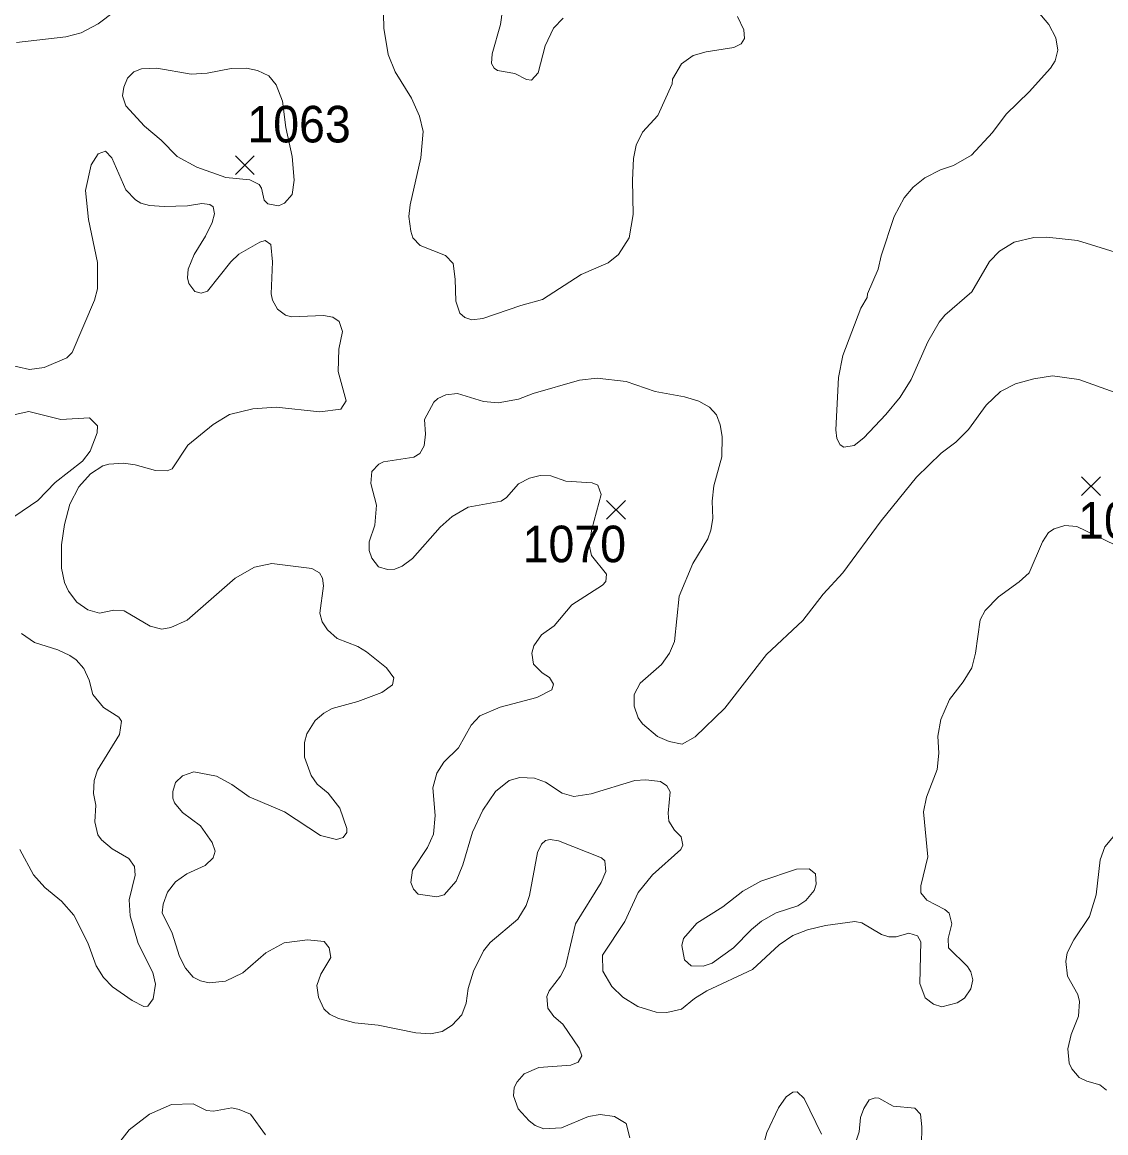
# Model space of a CAD drawing. Extents: x 265 to 291.4, y 7731.5 to 7759.6.
# Drawn here: x 274.593 to 276.962, y 7735.395 to 7737.823 of the extents above; entities that cross this region are included whole.
import ezdxf
from ezdxf.enums import TextEntityAlignment as Align

# ---------------------------------------------------------------- set-up
doc = ezdxf.new("R2010")
doc.units = 0
doc.header["$LTSCALE"] = 0.032
for name, color, linetype, lineweight in [('2', 7, 'Continuous', 13), ('21', 7, 'Continuous', 25), ('61', 7, 'Continuous', 13)]:
    doc.layers.add(name, color=color, linetype=linetype, lineweight=lineweight)

msp = doc.modelspace()

# ---------------------------------------------------------------- linework, layer by layer
at = {"layer": '2'}
for points in [[(276.1566, 7737.8356), (276.1701, 7737.8069), (276.1717, 7737.7878), (276.1645, 7737.7759), (276.1486, 7737.7679), (276.0882, 7737.7584), (276.0595, 7737.7504), (276.0341, 7737.7321), (276.0142, 7737.6987), (276.0134, 7737.6884), (275.9823, 7737.6192), (275.9489, 7737.5826), (275.9346, 7737.554), (275.9291, 7737.5253), (275.9267, 7737.4776), (275.9283, 7737.4028), (275.9195, 7737.3519), (275.8964, 7737.3153), (275.8734, 7737.297), (275.8145, 7737.2716), (275.7302, 7737.2167), (275.6825, 7737.2039), (275.5997, 7737.1753), (275.5759, 7737.1721), (275.56, 7737.1777), (275.5496, 7737.1872), (275.5409, 7737.2135), (275.5393, 7737.2612), (275.5345, 7737.2954), (275.5178, 7737.3129), (275.4629, 7737.3352), (275.447, 7737.3519), (275.4422, 7737.3662), (275.4382, 7737.398), (275.4406, 7737.4235), (275.4645, 7737.5269), (275.4693, 7737.5842), (275.4613, 7737.6176), (275.4438, 7737.6574), (275.408, 7737.7147), (275.3929, 7737.7528), (275.3833, 7737.8101), (275.381, 7737.9032)], [(276.9823, 7737.3201), (276.8996, 7737.3455), (276.8327, 7737.3535), (276.8041, 7737.3527), (276.7611, 7737.3424), (276.7293, 7737.3225), (276.7078, 7737.3002), (276.6688, 7737.2334), (276.61, 7737.1824), (276.5973, 7737.1673), (276.5726, 7737.1244), (276.536, 7737.0417), (276.5121, 7737.0035), (276.4811, 7736.9653), (276.4326, 7736.9144), (276.4119, 7736.8977), (276.3888, 7736.8937), (276.3809, 7736.8993), (276.3737, 7736.9128), (276.3713, 7736.9319), (276.3777, 7737.0464), (276.3865, 7737.0942), (276.4262, 7737.1976), (276.4397, 7737.2215), (276.4405, 7737.2294), (276.4644, 7737.2835), (276.4708, 7737.3121), (276.4994, 7737.398), (276.5209, 7737.4394), (276.5408, 7737.4625), (276.5662, 7737.4832), (276.6004, 7737.5007), (276.6291, 7737.5102), (276.6681, 7737.5325), (276.7142, 7737.5818), (276.7436, 7737.6224), (276.7945, 7737.6709), (276.8407, 7737.7226), (276.851, 7737.7385), (276.8566, 7737.7624), (276.8526, 7737.7894), (276.8375, 7737.8181), (276.789, 7737.8761)], [(274.7947, 7737.8467), (274.7589, 7737.8196), (274.7215, 7737.7998), (274.6881, 7737.791), (274.5799, 7737.7791)], [(275.6427, 7737.8499), (275.6387, 7737.8181), (275.6204, 7737.7544), (275.6188, 7737.7329), (275.6244, 7737.7226), (275.6315, 7737.7178), (275.6697, 7737.7107), (275.6952, 7737.6979), (275.7063, 7737.6963), (275.7206, 7737.7123), (275.7357, 7737.7719), (275.754, 7737.8101), (275.7755, 7737.8324)], [(274.5576, 7737.0751), (274.6086, 7737.0639), (274.6404, 7737.0679), (274.6905, 7737.0894), (274.7016, 7737.1013), (274.7509, 7737.2151), (274.7573, 7737.2405), (274.7573, 7737.2978), (274.7374, 7737.3917), (274.7311, 7737.4553), (274.743, 7737.511), (274.7589, 7737.5357), (274.7748, 7737.5412), (274.7883, 7737.5269), (274.8193, 7737.4569), (274.84, 7737.4346), (274.852, 7737.4275), (274.8711, 7737.4227), (274.9029, 7737.4203), (274.9538, 7737.4219), (274.9856, 7737.4267), (275.0031, 7737.4243), (275.0103, 7737.4195), (275.0127, 7737.4044), (275.0079, 7737.3853), (274.9936, 7737.3551), (274.9689, 7737.3153), (274.9554, 7737.2835), (274.9538, 7737.2644), (274.957, 7737.2517), (274.9697, 7737.2342), (274.984, 7737.231), (274.9975, 7737.235), (275.0484, 7737.2994), (275.066, 7737.3161), (275.1121, 7737.3424), (275.124, 7737.3455), (275.136, 7737.3368), (275.1399, 7737.2994), (275.1367, 7737.2294), (275.1399, 7737.2151), (275.1511, 7737.196), (275.1686, 7737.1825), (275.1813, 7737.1793), (275.2513, 7737.1817), (275.272, 7737.1785), (275.2855, 7737.1689), (275.2927, 7737.1467), (275.2847, 7737.1085), (275.2831, 7737.0592)], [(275.2831, 7737.0592), (275.3006, 7736.9955), (275.2895, 7736.9772), (275.2434, 7736.9709), (275.1479, 7736.9812), (275.097, 7736.978), (275.0461, 7736.9653)], [(275.3672, 7736.7668), (275.3547, 7736.8142), (275.3571, 7736.8404), (275.3722, 7736.8571), (275.3826, 7736.8619), (275.4486, 7736.8722), (275.4621, 7736.8802), (275.4716, 7736.8969), (275.474, 7736.9223), (275.4724, 7736.9542), (275.4923, 7736.9924), (275.5011, 7737.0003), (275.5186, 7737.0083), (275.544, 7737.0114), (275.6013, 7736.9939), (275.6331, 7736.9907), (275.6777, 7736.9987), (275.7095, 7737.0114), (275.8113, 7737.0401), (275.8495, 7737.0448), (275.9132, 7737.0377), (275.9768, 7737.0154), (276.0404, 7737.0043), (276.0722, 7736.9947), (276.0953, 7736.9812), (276.1104, 7736.9645), (276.1184, 7736.943), (276.1231, 7736.9176), (276.1223, 7736.873), (276.1048, 7736.8094), (276.1009, 7736.776), (276.1025, 7736.7378), (276.0985, 7736.7123), (276.0913, 7736.6932), (276.0587, 7736.6392), (276.0293, 7736.5684), (276.0189, 7736.4689), (276.0078, 7736.4435), (275.9903, 7736.4188), (275.9434, 7736.3782), (275.9306, 7736.3528), (275.9306, 7736.3273), (275.9394, 7736.3019), (275.9489, 7736.2891), (275.9816, 7736.2613), (276.007, 7736.2502), (276.0356, 7736.2446), (276.0643, 7736.2605), (276.1287, 7736.3233), (276.2202, 7736.4403), (276.2997, 7736.5151), (276.3435, 7736.5723), (276.3865, 7736.6193), (276.4708, 7736.733), (276.5479, 7736.8285), (276.602, 7736.881), (276.6339, 7736.9048), (276.6617, 7736.9327), (276.6999, 7736.986), (276.7317, 7737.0154), (276.7643, 7737.0321), (276.8041, 7737.0433), (276.8455, 7737.0496), (276.9027, 7737.0417), (276.9823, 7737.0138)], [(274.5767, 7736.7434), (274.6268, 7736.7776), (274.665, 7736.8165), (274.7247, 7736.8635), (274.7414, 7736.885), (274.7565, 7736.9255), (274.7573, 7736.9406), (274.7398, 7736.9581), (274.677, 7736.9542), (274.607, 7736.9717), (274.5306, 7736.955)], [(275.0461, 7736.9653), (275.0103, 7736.9438), (274.9546, 7736.8985), (274.9204, 7736.8468), (274.9092, 7736.842), (274.8838, 7736.8428), (274.8392, 7736.8555), (274.8138, 7736.8587), (274.782, 7736.8571), (274.7692, 7736.8531), (274.7422, 7736.8356), (274.7167, 7736.807), (274.6968, 7736.7696), (274.6849, 7736.7251), (274.6785, 7736.6805), (274.6785, 7736.6296), (274.6849, 7736.5978), (274.6937, 7736.5787), (274.712, 7736.5548), (274.7358, 7736.5381), (274.7613, 7736.531), (274.7931, 7736.5373), (274.8154, 7736.5357), (274.8727, 7736.5023), (274.8981, 7736.496), (274.9172, 7736.4999), (274.953, 7736.5158), (275.058, 7736.6073), (275.1002, 7736.6312), (275.1383, 7736.6399), (275.2258, 7736.6288), (275.2425, 7736.6193), (275.2489, 7736.6073), (275.2513, 7736.5906), (275.2433, 7736.531), (275.2481, 7736.5119), (275.26, 7736.4944), (275.2815, 7736.4753), (275.3261, 7736.4578), (275.3452, 7736.4466), (275.3889, 7736.4116), (275.4048, 7736.3894), (275.4024, 7736.3742), (275.3786, 7736.3575), (275.3261, 7736.3377), (275.2704, 7736.3225), (275.2521, 7736.3122), (275.233, 7736.2963), (275.2147, 7736.2669), (275.2099, 7736.2478), (275.2099, 7736.216), (275.2243, 7736.1762), (275.2378, 7736.1571), (275.2616, 7736.1372), (275.2871, 7736.1046), (275.3022, 7736.06), (275.3022, 7736.0513), (275.2943, 7736.0401), (275.2799, 7736.0362), (275.2449, 7736.0449), (275.1662, 7736.0966), (275.089, 7736.1292), (275.0508, 7736.1563), (275.0174, 7736.1746), (274.9681, 7736.1841), (274.9427, 7736.1754), (274.9275, 7736.1603), (274.922, 7736.1412), (274.922, 7736.1261), (274.9259, 7736.1165), (274.9434, 7736.095), (274.9824, 7736.0656), (275.0079, 7736.0298), (275.0142, 7736.0107), (275.0103, 7735.9956), (274.9928, 7735.9789), (274.9522, 7735.9606), (274.9275, 7735.9431), (274.91, 7735.9208), (274.9005, 7735.8946), (274.8989, 7735.8755), (274.9204, 7735.8309), (274.9363, 7735.78), (274.9498, 7735.7546), (274.9665, 7735.7347), (274.9824, 7735.7267), (275.0015, 7735.7227), (275.0373, 7735.7259), (275.0747, 7735.7442), (275.1256, 7735.788), (275.1654, 7735.8103), (275.2163, 7735.8166), (275.2529, 7735.8126), (275.264, 7735.7991), (275.2672, 7735.7776)], [(275.8384, 7736.8157), (275.7811, 7736.8197), (275.7485, 7736.8309), (275.7254, 7736.8317), (275.7016, 7736.8261), (275.6777, 7736.8134), (275.6514, 7736.7839), (275.6395, 7736.776), (275.5679, 7736.7624), (275.5329, 7736.7426), (275.5067, 7736.7187), (275.4462, 7736.6503), (275.4231, 7736.6336), (275.4072, 7736.6272), (275.3913, 7736.6264), (275.3714, 7736.632), (275.3571, 7736.6511), (275.3515, 7736.6678), (275.3515, 7736.6869), (275.3635, 7736.7235), (275.3672, 7736.7668)], [(275.8702, 7736.6161), (275.8374, 7736.6572), (275.8321, 7736.6804), (275.8381, 7736.7143), (275.8582, 7736.7903), (275.8511, 7736.811), (275.8384, 7736.8157)], [(277.003, 7736.6702), (276.8981, 7736.7207), (276.8725, 7736.7227), (276.8486, 7736.7155), (276.8367, 7736.7075), (276.8232, 7736.6869), (276.7945, 7736.6193), (276.7723, 7736.5994), (276.7269, 7736.5668), (276.6983, 7736.5365), (276.6871, 7736.5167), (276.6768, 7736.4435), (276.6688, 7736.4116), (276.6498, 7736.3806), (276.6203, 7736.3424), (276.6012, 7736.2987), (276.5949, 7736.2621), (276.5965, 7736.2247), (276.5933, 7736.1889)], [(276.5702, 7735.9033), (276.61, 7735.8826), (276.6195, 7735.8747), (276.6251, 7735.8516), (276.6171, 7735.8198), (276.6179, 7735.7991), (276.6593, 7735.7586), (276.6665, 7735.7466), (276.6712, 7735.7291), (276.6665, 7735.7092), (276.6529, 7735.6893), (276.637, 7735.679), (276.6036, 7735.6702), (276.5853, 7735.6758), (276.567, 7735.6901), (276.5551, 7735.7212), (276.5575, 7735.8119), (276.5503, 7735.8254), (276.5312, 7735.8309), (276.5034, 7735.823), (276.4875, 7735.823), (276.4716, 7735.8285), (276.4286, 7735.854), (276.4127, 7735.8564), (276.3491, 7735.8476), (276.3093, 7735.8381), (276.2775, 7735.8262), (276.2473, 7735.8055), (276.1892, 7735.7514), (276.0897, 7735.7052), (276.0627, 7735.6885), (276.0341, 7735.6647), (276.0022, 7735.6575), (275.9784, 7735.6583), (275.9386, 7735.671), (275.906, 7735.6909), (275.8821, 7735.7148), (275.8622, 7735.7482), (275.8614, 7735.7832), (275.91, 7735.8564), (275.9394, 7735.92), (275.9704, 7735.959), (276.0325, 7736.0139), (276.0372, 7736.0235), (276.0333, 7736.0417), (276.0189, 7736.0561), (276.0062, 7736.0759), (276.0046, 7736.0935), (276.0094, 7736.1404), (276.0022, 7736.1531), (275.9879, 7736.1626), (275.9561, 7736.1666), (275.9322, 7736.165), (275.8368, 7736.1356), (275.7986, 7736.13), (275.7731, 7736.1372), (275.7366, 7736.1611), (275.7127, 7736.1698), (275.6809, 7736.1714), (275.657, 7736.165), (275.6276, 7736.1412), (275.5997, 7736.0998), (275.5774, 7736.0521), (275.556, 7735.9805), (275.5416, 7735.9447), (275.5154, 7735.9153), (275.4995, 7735.9105), (275.4581, 7735.9168), (275.4478, 7735.9272), (275.4422, 7735.9423), (275.4462, 7735.9693), (275.4788, 7736.0187), (275.4915, 7736.0473), (275.4955, 7736.0887), (275.4907, 7736.1491), (275.4995, 7736.181), (275.5146, 7736.2048), (275.5464, 7736.2366), (275.5743, 7736.286), (275.5934, 7736.3066), (275.6379, 7736.3257), (275.7175, 7736.3464), (275.7509, 7736.3631), (275.754, 7736.3758), (275.7453, 7736.3902), (275.7294, 7736.4005), (275.7103, 7736.4196), (275.7071, 7736.4435), (275.7111, 7736.4594), (275.7278, 7736.4832), (275.7556, 7736.5031), (275.7946, 7736.5493), (275.8614, 7736.5922), (275.8686, 7736.6002), (275.8702, 7736.6161)], [(274.5871, 7736.0139), (274.6173, 7735.959), (274.6419, 7735.9312), (274.6785, 7735.9009), (274.7056, 7735.8707), (274.7358, 7735.8103), (274.7541, 7735.7594), (274.77, 7735.7339), (274.7899, 7735.714), (274.8329, 7735.6838), (274.8583, 7735.671), (274.8671, 7735.6718), (274.879, 7735.6878), (274.8838, 7735.7196), (274.8782, 7735.745), (274.8464, 7735.8087), (274.8289, 7735.8691), (274.8265, 7735.9041), (274.8392, 7735.9582), (274.8384, 7735.9773), (274.8257, 7735.9948), (274.7891, 7736.0155), (274.7661, 7736.0354), (274.7581, 7736.0465), (274.7517, 7736.0744), (274.7533, 7736.111), (274.7486, 7736.1364), (274.7501, 7736.165), (274.7573, 7736.1873), (274.805, 7736.2653), (274.8098, 7736.2947), (274.8042, 7736.3035), (274.77, 7736.3249), (274.747, 7736.3528), (274.739, 7736.3846), (274.7271, 7736.4101), (274.7104, 7736.4291), (274.6969, 7736.4387), (274.6706, 7736.4506), (274.6197, 7736.4665), (274.591, 7736.4864)], [(276.5933, 7736.1889), (276.5694, 7736.1285), (276.563, 7736.0966), (276.5726, 7735.998), (276.5575, 7735.9344), (276.5575, 7735.9192), (276.5702, 7735.9033)], [(276.8773, 7735.788), (276.8916, 7735.8166), (276.9258, 7735.8675), (276.9409, 7735.9153), (276.9497, 7735.9916), (276.96, 7736.0203), (276.9902, 7736.0561)], [(275.2839, 7735.6448), (275.3197, 7735.6352), (275.3706, 7735.6297), (275.4534, 7735.613), (275.4852, 7735.6114), (275.5106, 7735.6162), (275.5329, 7735.6297), (275.5536, 7735.6528), (275.5631, 7735.6782), (275.5679, 7735.71), (275.579, 7735.7482), (275.6013, 7735.7928), (275.6156, 7735.8111), (275.6761, 7735.862), (275.6944, 7735.8914), (275.7015, 7735.9137), (275.719, 7736.0075), (275.7278, 7736.0258), (275.7365, 7736.0338), (275.7469, 7736.0362), (275.7652, 7736.033), (275.8591, 7735.9956), (275.8662, 7735.9892), (275.8686, 7735.9662), (275.8582, 7735.9423), (275.8026, 7735.8516), (275.7803, 7735.7585), (275.7692, 7735.7371), (275.7445, 7735.7053), (275.7397, 7735.6925), (275.7421, 7735.6671), (275.7548, 7735.6488), (275.7747, 7735.6321), (275.8105, 7735.5796), (275.8161, 7735.5629), (275.8081, 7735.5493), (275.7922, 7735.5422), (275.7222, 7735.5374), (275.6904, 7735.5239), (275.6745, 7735.5064), (275.6681, 7735.4937), (275.6665, 7735.4754), (275.6769, 7735.4467), (275.7008, 7735.4205), (275.7143, 7735.4109), (275.7334, 7735.403), (275.7716, 7735.4054), (275.8304, 7735.43), (275.8559, 7735.4348), (275.8877, 7735.43), (275.9131, 7735.4149), (275.9211, 7735.3839)], [(275.2672, 7735.7776), (275.2457, 7735.7418), (275.237, 7735.7164), (275.2402, 7735.6909), (275.2521, 7735.6655), (275.2648, 7735.6543), (275.2839, 7735.6448)], [(276.886, 7735.6098), (276.9019, 7735.6496), (276.9043, 7735.6814), (276.9003, 7735.6973), (276.8781, 7735.7371), (276.8741, 7735.7689), (276.8773, 7735.788)], [(276.9632, 7735.4881), (276.9489, 7735.4992), (276.9202, 7735.5072), (276.9035, 7735.5159), (276.8876, 7735.5342), (276.882, 7735.547), (276.8789, 7735.578), (276.886, 7735.6098)], [(276.2122, 7735.3632), (276.221, 7735.395), (276.2464, 7735.4491), (276.2631, 7735.473), (276.2775, 7735.4833), (276.287, 7735.4841), (276.3021, 7735.4698), (276.3403, 7735.3918)], [(276.4135, 7735.3704), (276.4223, 7735.3966), (276.4254, 7735.4284), (276.4326, 7735.4475), (276.4445, 7735.4666), (276.4573, 7735.4714), (276.4652, 7735.4706), (276.497, 7735.4531), (276.544, 7735.4483), (276.5567, 7735.4356), (276.5599, 7735.4077), (276.5591, 7735.368)], [(275.1248, 7735.3902), (275.0914, 7735.4356), (275.0668, 7735.4459), (275.0508, 7735.4491), (275.0111, 7735.4419), (274.9952, 7735.4435), (274.9665, 7735.4579), (274.9188, 7735.4563), (274.8711, 7735.4356), (274.8265, 7735.4014), (274.7955, 7735.3616)]]:
    msp.add_lwpolyline(points, dxfattribs=at)
for points in [[(275.0902, 7737.4786), (275.0377, 7737.4839), (274.9745, 7737.5062), (274.9315, 7737.5293), (274.8965, 7737.5651), (274.8599, 7737.5961), (274.8194, 7737.6407), (274.8122, 7737.6621), (274.8146, 7737.6812), (274.8225, 7737.7011), (274.8368, 7737.7146), (274.8536, 7737.721), (274.887, 7737.7226), (274.9618, 7737.7099), (274.9968, 7737.7115), (275.0493, 7737.7218), (275.0827, 7737.7226), (275.1073, 7737.7178), (275.132, 7737.7059), (275.1479, 7737.686), (275.1614, 7737.6502), (275.1691, 7737.5931), (275.1829, 7737.5293), (275.1869, 7737.4776), (275.1829, 7737.4466), (275.1662, 7737.4275), (275.1527, 7737.4219), (275.1296, 7737.4259), (275.1216, 7737.4338), (275.1161, 7737.4601), (275.1105, 7737.468)], [(276.0675, 7735.8532), (276.1247, 7735.889), (276.1685, 7735.9232), (276.2075, 7735.9447), (276.2854, 7735.9709), (276.3133, 7735.9717), (276.3268, 7735.9606), (276.3284, 7735.9383), (276.3244, 7735.9248), (276.3061, 7735.9025), (276.2886, 7735.8906), (276.2409, 7735.8755), (276.2091, 7735.8572), (276.1868, 7735.8389), (276.1478, 7735.7991), (276.1009, 7735.7657), (276.0818, 7735.7593), (276.0555, 7735.7601), (276.0404, 7735.7729), (276.0348, 7735.8039), (276.0388, 7735.8198)]]:
    msp.add_lwpolyline(points, close=True, dxfattribs=at)
at = {"layer": '21'}
for p, q in [((275.0588, 7737.5311), (275.1, 7737.4899)), ((275.1, 7737.5311), (275.0588, 7737.4899)), ((276.9088, 7736.8294), (276.95, 7736.7882)), ((276.95, 7736.8294), (276.9088, 7736.7882)), ((275.8701, 7736.7776), (275.9113, 7736.7364)), ((275.9113, 7736.7776), (275.8701, 7736.7364))]:
    msp.add_line(p, q, dxfattribs=at)

# ---------------------------------------------------------------- texts
at = {"layer": '61', "width": 0.95}
for s, p in [('1063', (275.1979, 7737.5603)), ('1069', (277.0145, 7736.694)), ('1070', (275.7998, 7736.6423))]:
    msp.add_text(s, height=0.08, dxfattribs=at).set_placement(p, align=Align.CENTER)

doc.saveas('drawing.dxf')
